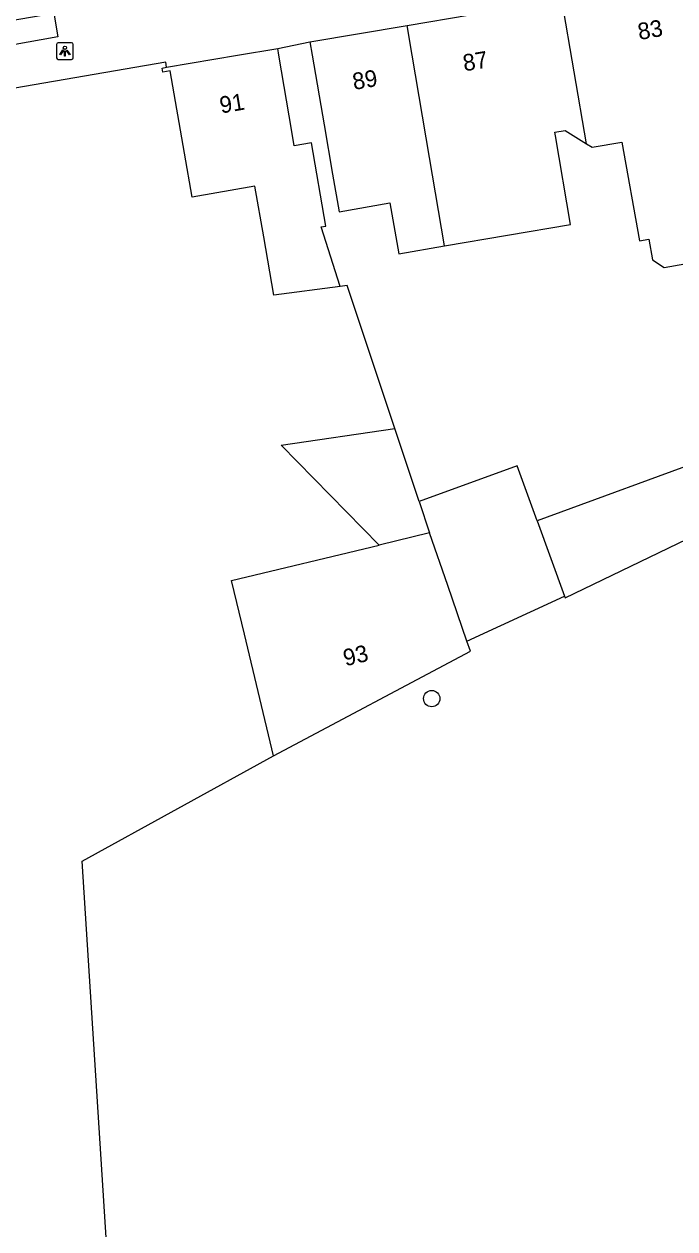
# Model space of a CAD drawing. Extents: x 162880 to 165536, y 384011 to 385179.
# Drawn here: x 164182.4 to 164221.4, y 384429.7 to 384501.9 of the extents above; entities that cross this region are included whole.
import ezdxf

# ---------------------------------------------------------------- set-up
doc = ezdxf.new("R2010")
doc.units = 0
for name, color, linetype in [('IMGEO_Boom', 7, 'Continuous'), ('IMGEO_Erf', 7, 'Continuous'), ('IMGEO_Groenvoorziening', 7, 'Continuous'), ('IMGEO_Lichtpunt', 7, 'Continuous'), ('IMGEO_Pand', 7, 'Continuous'), ('IMGEO_Pand_nummerreeks', 7, 'Continuous'), ('IMGEO_Voetpad_open', 7, 'Continuous')]:
    doc.layers.add(name, color=color, linetype=linetype)

msp = doc.modelspace()

# ---------------------------------------------------------------- linework, layer by layer
at = {"layer": 'IMGEO_Boom'}
msp.add_circle((164206.796, 384461.451), 0.489, dxfattribs=at)
at = {"layer": 'IMGEO_Erf'}
msp.add_lwpolyline([(164204.579, 384477.644), (164201.741, 384486.196), (164201.318, 384486.14)], dxfattribs=at)
at = {"layer": 'IMGEO_Groenvoorziening'}
msp.add_lwpolyline([(164187.698, 384422.888), (164185.85, 384451.698), (164197.318, 384458.015)], dxfattribs=at)
at = {"layer": 'IMGEO_Lichtpunt'}
for p, q in [((164184.323, 384500.652), (164184.323, 384499.845)), ((164184.323, 384500.652), (164184.323, 384499.845)), ((164185.225, 384500.747), (164184.417, 384500.747)), ((164185.225, 384500.747), (164184.417, 384500.747)), ((164185.319, 384499.845), (164185.319, 384500.652)), ((164185.319, 384499.845), (164185.319, 384500.652)), ((164184.417, 384499.751), (164185.225, 384499.751)), ((164184.417, 384499.751), (164185.225, 384499.751))]:
    msp.add_line(p, q, dxfattribs=at)
for points in [[(164184.697, 384500.316), (164184.736, 384500.288), (164184.548, 384500.026), (164184.51, 384500.053), (164184.697, 384500.316)], [(164184.799, 384500.268), (164184.846, 384500.268), (164184.846, 384499.946), (164184.799, 384499.946), (164184.799, 384500.268)], [(164184.909, 384500.288), (164184.947, 384500.315), (164185.134, 384500.053), (164185.095, 384500.025), (164184.909, 384500.288)]]:
    msp.add_lwpolyline(points, dxfattribs=at)
msp.add_circle((164184.822, 384500.45), 0.0994, dxfattribs=at)
for centre, start, end in [((164184.417, 384500.652), 90, 180), ((164184.417, 384500.652), 90, 180), ((164185.225, 384500.652), 0, 90), ((164185.225, 384500.652), 0, 90), ((164184.417, 384499.845), 180, 270), ((164184.417, 384499.845), 180, 270), ((164185.225, 384499.845), 270, 0), ((164185.225, 384499.845), 270, 360)]:
    msp.add_arc(centre, 0.0946, start, end, dxfattribs=at)
at = {"layer": 'IMGEO_Pand'}
for points in [[(164205.325, 384501.786), (164212.881, 384503.061), (164214.6, 384503.351)], [(164216.064, 384494.701), (164214.6, 384503.351)], [(164199.496, 384500.802), (164205.325, 384501.786)], [(164207.554, 384488.573), (164206.659, 384493.875), (164205.625, 384500), (164205.325, 384501.786)], [(164190.914, 384499.278), (164195.167, 384500), (164197.576, 384500.409)], [(164201.318, 384486.14), (164200.169, 384489.716), (164200.459, 384489.766), (164199.597, 384494.752), (164198.565, 384494.574), (164198.416, 384495.435), (164197.645, 384500), (164197.576, 384500.409)], [(164199.496, 384500.802), (164199.633, 384500), (164200.347, 384495.838), (164200.857, 384492.872), (164201.243, 384490.625), (164204.297, 384491.149), (164204.821, 384488.103), (164207.554, 384488.573)], [(164201.318, 384486.14), (164197.337, 384485.617), (164196.731, 384489.121), (164196.208, 384492.148), (164192.444, 384491.497), (164191.988, 384494.135), (164191.137, 384499.061), (164190.686, 384498.983), (164190.643, 384499.232), (164190.914, 384499.278)], [(164216.064, 384494.701), (164216.406, 384494.487), (164218.191, 384494.795), (164219.239, 384488.89), (164219.798, 384488.989), (164220.019, 384487.739), (164220.732, 384487.286), (164221.97, 384487.5), (164222.402, 384488.102), (164222.179, 384489.367), (164223.327, 384489.57), (164223.508, 384488.547), (164225.405, 384488.883), (164225.219, 384489.933), (164225.98, 384490.067), (164225.669, 384491.824), (164224.981, 384491.702), (164223.68, 384499.044)], [(164207.554, 384488.573), (164215.114, 384489.851), (164214.213, 384495.18), (164214.178, 384495.386), (164214.799, 384495.491), (164216.064, 384494.701)], [(164203.64, 384470.652), (164197.778, 384476.636), (164204.579, 384477.644)], [(164206.037, 384473.251), (164204.579, 384477.644)], [(164223.804, 384476.024), (164213.112, 384472.11)], [(164213.112, 384472.11), (164211.908, 384475.4), (164206.037, 384473.251)], [(164206.037, 384473.251), (164206.658, 384471.38)], [(164213.112, 384472.11), (164214.752, 384467.581)], [(164206.658, 384471.38), (164203.64, 384470.652)], [(164208.911, 384464.892), (164207.756, 384468.217), (164206.658, 384471.38)], [(164214.752, 384467.581), (164214.783, 384467.494), (164222.661, 384471.289)], [(164197.318, 384458.015), (164195.575, 384465.304), (164194.806, 384468.521), (164203.64, 384470.652)], [(164208.911, 384464.892), (164214.752, 384467.581)], [(164197.318, 384458.015), (164209.118, 384464.295), (164208.911, 384464.892)]]:
    msp.add_lwpolyline(points, dxfattribs=at)
at = {"layer": 'IMGEO_Voetpad_open'}
for points in [[(164174.489, 384499.335), (164174.249, 384500.83), (164184.149, 384502.531), (164184.393, 384501.095), (164174.489, 384499.335)], [(164197.576, 384500.409), (164199.496, 384500.802)], [(164190.914, 384499.278), (164190.862, 384499.594), (164170.209, 384496.04), (164170.27, 384495.71), (164157.983, 384493.503)]]:
    msp.add_lwpolyline(points, dxfattribs=at)

# ---------------------------------------------------------------- texts
at = {"layer": 'IMGEO_Pand_nummerreeks'}
for s, rotation, p in [('83', 10.00384, (164219.237, 384500.912)), ('87', 9.55694, (164208.753, 384499.033)), ('89', 9.57959, (164202.141, 384497.922)), ('91', 9.63715, (164194.181, 384496.507)), ('93', 13.44732, (164201.628, 384463.379))]:
    msp.add_text(s, height=1, rotation=rotation, dxfattribs=at).set_placement(p)

doc.saveas('drawing.dxf')
